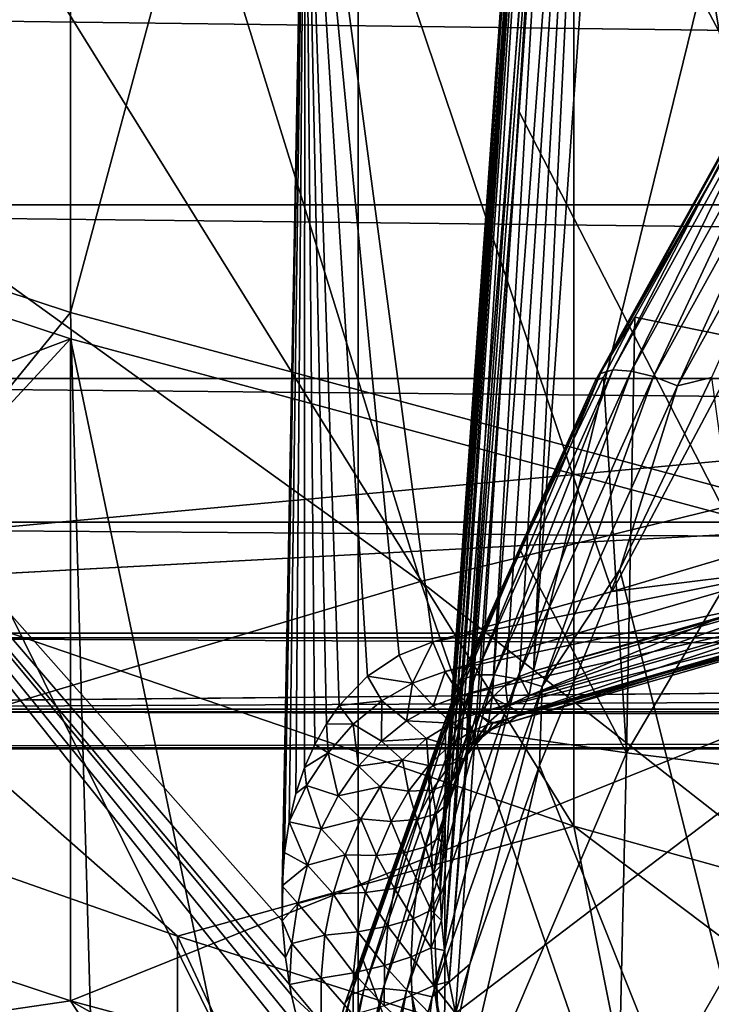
# Model space of a CAD drawing. Header units: metres. Extents: x -109 to 109, y -78 to 121.
# Tile 429 of 656: x -11.37 to -10.15, y -52.23 to -50.5. Entities that reach past the tile are written whole.
import ezdxf

# ---------------------------------------------------------------- set-up
doc = ezdxf.new("R2010")
doc.units = ezdxf.units.M
doc.layers.add('solid_508554_SW0001', color=7, linetype='CONTINUOUS')

msp = doc.modelspace()

# ---------------------------------------------------------------- linework, layer by layer
at = {"layer": 'solid_508554_SW0001'}
for points in [[(-11.283771, -44.083958, 3.644346), (-11.283785, -51.012154, 7.644356), (-12.931286, -50.468403, 8.586164)], [(-11.283771, -44.083958, 3.644346), (-9.545437, -44.551674, 2.834236), (-11.283785, -51.012154, 7.644356)], [(-11.651801, -44.331177, -0.250956), (-10.664383, -44.574646, -0.672659), (-12.247202, -52.38657, 2.19669)], [(-9.545437, -44.551674, 2.834236), (-9.545432, -51.479877, 6.834235), (-11.283785, -51.012154, 7.644356)], [(-10.664383, -44.574646, -0.672659), (-9.656664, -44.796349, -1.05666), (-12.247202, -52.38657, 2.19669)], [(-9.656664, -44.796349, -1.05666), (-10.143072, -52.862133, 1.372991), (-12.247202, -52.38657, 2.19669)], [(-10.468128, -51.643803, 49.916626), (-9.745063, -48.702621, 48.309727), (-10.270909, -48.85442, 48.046803)], [(-10.468128, -51.643803, 49.916626), (-9.840983, -51.462761, 50.230198), (-9.745063, -48.702621, 48.309727)], [(-12.749997, -48.800533, 2.674999), (-12.749996, -52.264633, 4.674998), (-10.776759, -52.778236, 3.785415)], [(-10.77676, -49.314133, 1.785416), (-12.749997, -48.800533, 2.674999), (-10.776759, -52.778236, 3.785415)], [(-9.003019, -51.079414, 53.190731), (-9.583935, -48.830902, 53.421783), (-11.355492, -49.263935, 52.671753)], [(-10.332936, -48.877987, 48.005375), (-10.468128, -51.643803, 49.916626), (-10.270909, -48.85442, 48.046803)], [(-10.540831, -51.690159, 49.87862), (-10.332936, -48.877987, 48.005375), (-10.380552, -48.909801, 47.952076)], [(-10.540831, -51.690159, 49.87862), (-10.51713, -51.668392, 49.891193), (-10.332936, -48.877987, 48.005375)], [(-10.51713, -51.668392, 49.891193), (-10.492867, -51.653233, 49.90387), (-10.332936, -48.877987, 48.005375)], [(-10.492867, -51.653233, 49.90387), (-10.468128, -51.643803, 49.916626), (-10.332936, -48.877987, 48.005375)], [(-10.585676, -51.759583, 49.854034), (-10.380552, -48.909801, 47.952076), (-10.41052, -48.947697, 47.890537)], [(-10.585676, -51.759583, 49.854034), (-10.563925, -51.720062, 49.866127), (-10.380552, -48.909801, 47.952076)], [(-10.563925, -51.720062, 49.866127), (-10.540831, -51.690159, 49.87862), (-10.380552, -48.909801, 47.952076)], [(-10.620139, -51.871387, 49.833359), (-10.41052, -48.947697, 47.890537), (-10.420795, -48.989098, 47.824928)], [(-10.620139, -51.871387, 49.833359), (-10.613075, -51.839046, 49.837891), (-10.41052, -48.947697, 47.890537)], [(-10.613075, -51.839046, 49.837891), (-10.604863, -51.809734, 49.842907), (-10.41052, -48.947697, 47.890537)], [(-10.604863, -51.809734, 49.842907), (-10.585676, -51.759583, 49.854034), (-10.41052, -48.947697, 47.890537)], [(-10.632301, -51.987621, 49.823555), (-10.420795, -48.989098, 47.824928), (-10.410675, -49.031197, 47.759716)], [(-10.632301, -51.987621, 49.823555), (-10.629986, -51.945503, 49.826084), (-10.420795, -48.989098, 47.824928)], [(-10.629986, -51.945503, 49.826084), (-10.625846, -51.906803, 49.829384), (-10.420795, -48.989098, 47.824928)], [(-10.625846, -51.906803, 49.829384), (-10.620139, -51.871387, 49.833359), (-10.420795, -48.989098, 47.824928)], [(-10.632489, -52.033382, 49.821953), (-10.632301, -51.987621, 49.823555), (-10.410675, -49.031197, 47.759716)], [(-10.630182, -52.082855, 49.821415), (-10.632489, -52.033382, 49.821953), (-10.410675, -49.031197, 47.759716)], [(-10.624987, -52.135929, 49.822189), (-10.630182, -52.082855, 49.821415), (-10.410675, -49.031197, 47.759716)], [(-10.624987, -52.135929, 49.822189), (-10.410675, -49.031197, 47.759716), (-10.380838, -49.071125, 47.699341)], [(13.732098, -49.072243, -65.114044), (-13.732092, -49.0723, -65.114182), (-13.515706, -51.585316, -71.415703)], [(13.636007, -50.126842, -67.715462), (13.732098, -49.072243, -65.114044), (-13.515706, -51.585316, -71.415703)], [(-10.616752, -52.190529, 49.824253), (-10.624987, -52.135929, 49.822189), (-10.380838, -49.071125, 47.699341)], [(-10.616752, -52.190529, 49.824253), (-10.380838, -49.071125, 47.699341), (-10.493095, -50.658848, 48.763649)], [(-9.937366, -51.739288, 48.248642), (-10.493095, -50.658848, 48.763649), (-10.380838, -49.071125, 47.699341)], [(-9.937366, -51.739288, 48.248642), (-10.380838, -49.071125, 47.699341), (-9.920848, -49.469486, 47.009354)], [(-10.667195, -51.486198, 52.486164), (-11.355492, -49.263935, 52.671753), (-13.049479, -49.768631, 51.797592)], [(-10.667195, -51.486198, 52.486164), (-9.003019, -51.079414, 53.190731), (-11.355492, -49.263935, 52.671753)], [(-10.77676, -49.314133, 1.785416), (-10.776759, -52.778236, 3.785415), (-8.721508, -53.203892, 3.048157)], [(-8.721509, -49.739788, 1.048158), (-10.77676, -49.314133, 1.785416), (-8.721508, -53.203892, 3.048157)], [(-10.870768, -49.898949, 50.550705), (-9.250982, -49.475708, 51.283783), (-10.329443, -51.503918, 50.394688)], [(-9.250982, -49.475708, 51.283783), (-10.013428, -51.409973, 50.550735), (-10.329443, -51.503918, 50.394688)], [(-11.902046, -49.496014, 10.377499), (-11.90202, -51.40131, 11.477498), (-10.397017, -51.916786, 10.58467)], [(-10.397038, -50.01149, 9.484665), (-11.902046, -49.496014, 10.377499), (-10.397017, -51.916786, 10.58467)], [(-12.258504, -51.960304, 51.664986), (-10.667195, -51.486198, 52.486164), (-13.049479, -49.768631, 51.797592)], [(-12.413736, -50.388714, 49.702404), (-10.870768, -49.898949, 50.550705), (-10.91043, -52.083714, 49.973263)], [(-10.870768, -49.898949, 50.550705), (-10.910929, -52.021782, 49.99181), (-10.91043, -52.083714, 49.973263)], [(-10.870768, -49.898949, 50.550705), (-10.906798, -51.963432, 50.0112), (-10.910929, -52.021782, 49.99181)], [(-10.870768, -49.898949, 50.550705), (-10.898536, -51.909435, 50.031006), (-10.906798, -51.963432, 50.0112)], [(-10.870768, -49.898949, 50.550705), (-10.886411, -51.859207, 50.051296), (-10.898536, -51.909435, 50.031006)], [(-10.870768, -49.898949, 50.550705), (-10.871071, -51.813831, 50.071487), (-10.886411, -51.859207, 50.051296)], [(-10.870768, -49.898949, 50.550705), (-10.852953, -51.773037, 50.09148), (-10.871071, -51.813831, 50.071487)], [(-10.870768, -49.898949, 50.550705), (-10.832491, -51.736702, 50.111134), (-10.852953, -51.773037, 50.09148)], [(-10.870768, -49.898949, 50.550705), (-10.810015, -51.704674, 50.13036), (-10.832491, -51.736702, 50.111134)], [(-10.870768, -49.898949, 50.550705), (-10.760101, -51.652767, 50.167316), (-10.810015, -51.704674, 50.13036)], [(-10.870768, -49.898949, 50.550705), (-10.70481, -51.615677, 50.20219), (-10.760101, -51.652767, 50.167316)], [(-10.870768, -49.898949, 50.550705), (-10.645167, -51.592342, 50.234867), (-10.70481, -51.615677, 50.20219)], [(-10.870768, -49.898949, 50.550705), (-10.329443, -51.503918, 50.394688), (-10.645167, -51.592342, 50.234867)], [(-10.397038, -50.01149, 9.484665), (-10.397017, -51.916786, 10.58467), (-8.80333, -52.360622, 9.81592)], [(-8.803325, -50.455338, 8.7159), (-10.397038, -50.01149, 9.484665), (-8.80333, -52.360622, 9.81592)], [(13.636007, -50.126842, -67.715462), (-13.515706, -51.585316, -71.415703), (0, -51.585346, -71.415787)], [(-12.413736, -50.388714, 49.702404), (-10.862473, -52.334396, 49.917179), (-12.19121, -52.796009, 49.118076)], [(-12.413736, -50.388714, 49.702404), (-10.880384, -52.274681, 49.927868), (-10.862473, -52.334396, 49.917179)], [(-12.413736, -50.388714, 49.702404), (-10.894252, -52.214821, 49.940262), (-10.880384, -52.274681, 49.927868)], [(-12.413736, -50.388714, 49.702404), (-10.897788, -52.19595, 49.944515), (-10.894252, -52.214821, 49.940262)], [(-12.413736, -50.388714, 49.702404), (-10.904921, -52.148396, 49.955959), (-10.897788, -52.19595, 49.944515)], [(-12.413736, -50.388714, 49.702404), (-10.91043, -52.083714, 49.973263), (-10.904921, -52.148396, 49.955959)], [(-13.515705, -50.471798, -74.982986), (13.515705, -50.471798, -74.982986), (13.515705, -50.822693, -74.704659)], [(-13.515705, -50.822697, -74.704659), (-13.515705, -50.471798, -74.982986), (13.515705, -50.822693, -74.704659)], [(-13.261164, -53.44186, 3.435983), (-12.931286, -50.468403, 8.586164), (-11.283785, -51.012154, 7.644356)], [(-11.283785, -51.058533, 7.671133), (-12.931273, -51.680843, 9.286155), (-12.931286, -50.514782, 8.612942)], [(-11.283785, -51.058533, 7.671133), (-12.931286, -50.514782, 8.612942), (-12.813181, -52.712116, 4.807044)], [(-10.042291, -50.597366, 53.807915), (-10.328063, -51.113552, 53.590065), (-10.063488, -50.602283, 53.849529)], [(-10.295951, -51.115406, 53.555855), (-10.328063, -51.113552, 53.590065), (-10.042291, -50.597366, 53.807915)], [(-10.011287, -50.601223, 53.772861), (-10.295951, -51.115406, 53.555855), (-10.042291, -50.597366, 53.807915)], [(-10.072801, -50.615486, 53.89362), (-10.359438, -51.133232, 53.675106), (-10.124704, -50.72831, 53.896351)], [(-10.34994, -51.119694, 53.631157), (-10.359438, -51.133232, 53.675106), (-10.072801, -50.615486, 53.89362)], [(-10.063488, -50.602283, 53.849529), (-10.34994, -51.119694, 53.631157), (-10.072801, -50.615486, 53.89362)], [(-10.328063, -51.113552, 53.590065), (-10.34994, -51.119694, 53.631157), (-10.063488, -50.602283, 53.849529)], [(-10.256749, -51.125072, 53.531879), (-10.295951, -51.115406, 53.555855), (-10.011287, -50.601223, 53.772861)], [(-9.973515, -50.613472, 53.747795), (-10.256749, -51.125072, 53.531879), (-10.011287, -50.601223, 53.772861)], [(-10.214302, -51.141613, 53.520489), (-10.256749, -51.125072, 53.531879), (-9.973515, -50.613472, 53.747795)], [(-9.932675, -50.632915, 53.73518), (-10.214302, -51.141613, 53.520489), (-9.973515, -50.613472, 53.747795)], [(-9.932675, -50.632915, 53.73518), (-10.154566, -51.126514, 53.538017), (-10.214302, -51.141613, 53.520489)], [(-10.493095, -50.658848, 48.763649), (-10.605354, -52.246571, 49.827961), (-10.616752, -52.190529, 49.824253)], [(-9.937366, -51.739288, 48.248642), (-10.605354, -52.246571, 49.827961), (-10.493095, -50.658848, 48.763649)], [(-10.359438, -51.133232, 53.675106), (-10.131876, -50.740395, 53.891037), (-10.124704, -50.72831, 53.896351)], [(-10.359438, -51.133232, 53.675106), (-10.289392, -51.020733, 53.768845), (-10.131876, -50.740395, 53.891037)], [(-10.131876, -50.740395, 53.891037), (-10.289392, -51.020733, 53.768845), (-9.899035, -51.099804, 54.678596)], [(-13.515705, -50.822697, -74.704659), (13.515705, -50.822693, -74.704659), (13.515705, -51.128242, -74.377182)], [(-13.515705, -51.128246, -74.377182), (-13.515705, -50.822697, -74.704659), (13.515705, -51.128242, -74.377182)], [(-11.199413, -53.961456, 2.536018), (-13.261164, -53.44186, 3.435983), (-11.283785, -51.012154, 7.644356)], [(-11.199413, -53.961456, 2.536018), (-11.283785, -51.012154, 7.644356), (-9.545432, -51.479877, 6.834235)], [(-10.359438, -51.133232, 53.675106), (-10.344332, -51.126007, 53.723457), (-10.289392, -51.020733, 53.768845)], [(-10.344332, -51.126007, 53.723457), (-10.304211, -51.787502, 54.428631), (-10.289392, -51.020733, 53.768845)], [(-10.289392, -51.020733, 53.768845), (-10.304211, -51.787502, 54.428631), (-9.899035, -51.099804, 54.678596)], [(-11.283785, -51.058533, 7.671133), (-11.2838, -52.224586, 8.344362), (-12.931273, -51.680843, 9.286155)], [(-11.283785, -51.058533, 7.671133), (-12.813181, -52.712116, 4.807044), (-10.83016, -53.228264, 3.913049)], [(-9.545432, -51.526257, 6.861012), (-11.2838, -52.224586, 8.344362), (-11.283785, -51.058533, 7.671133)], [(-9.545432, -51.526257, 6.861012), (-11.283785, -51.058533, 7.671133), (-10.83016, -53.228264, 3.913049)], [(-8.365757, -53.288189, 52.788403), (-9.003019, -51.079414, 53.190731), (-10.667195, -51.486198, 52.486164)], [(-10.304211, -51.787502, 54.428631), (-9.932015, -51.833706, 55.343559), (-9.899035, -51.099804, 54.678596)], [(-10.34994, -51.119694, 53.631157), (-10.592629, -51.657906, 53.410004), (-10.359438, -51.133232, 53.675106)], [(-10.570175, -51.650482, 53.369438), (-10.592629, -51.657906, 53.410004), (-10.34994, -51.119694, 53.631157)], [(-10.328063, -51.113552, 53.590065), (-10.570175, -51.650482, 53.369438), (-10.34994, -51.119694, 53.631157)], [(-10.537121, -51.650246, 53.336082), (-10.570175, -51.650482, 53.369438), (-10.328063, -51.113552, 53.590065)], [(-10.295951, -51.115406, 53.555855), (-10.537121, -51.650246, 53.336082), (-10.328063, -51.113552, 53.590065)], [(-10.496707, -51.657223, 53.313213), (-10.537121, -51.650246, 53.336082), (-10.295951, -51.115406, 53.555855)], [(-10.256749, -51.125072, 53.531879), (-10.496707, -51.657223, 53.313213), (-10.295951, -51.115406, 53.555855)], [(-13.515705, -51.128246, -74.377182), (13.515705, -51.128242, -74.377182), (13.515706, -51.381634, -74.007874)], [(-13.515705, -51.381638, -74.007874), (-13.515705, -51.128246, -74.377182), (13.515706, -51.381634, -74.007874)], [(-10.359438, -51.133232, 53.675106), (-10.602283, -51.671787, 53.453812), (-10.491165, -51.430885, 53.59341)], [(-10.592629, -51.657906, 53.410004), (-10.602283, -51.671787, 53.453812), (-10.359438, -51.133232, 53.675106)], [(-10.452892, -51.670731, 53.30307), (-10.496707, -51.657223, 53.313213), (-10.256749, -51.125072, 53.531879)], [(-10.491165, -51.430885, 53.59341), (-10.304211, -51.787502, 54.428631), (-10.344332, -51.126007, 53.723457)], [(-10.359438, -51.133232, 53.675106), (-10.491165, -51.430885, 53.59341), (-10.344332, -51.126007, 53.723457)], [(-10.214302, -51.141613, 53.520489), (-10.452892, -51.670731, 53.30307), (-10.256749, -51.125072, 53.531879)], [(-10.315581, -51.465096, 53.39798), (-10.154566, -51.126514, 53.538017), (-9.851859, -53.321686, 53.049374)], [(-10.214302, -51.141613, 53.520489), (-10.154566, -51.126514, 53.538017), (-10.315581, -51.465096, 53.39798)], [(-10.214302, -51.141613, 53.520489), (-10.315581, -51.465096, 53.39798), (-10.452892, -51.670731, 53.30307)], [(-13.515706, -51.577221, -73.60495), (-13.515705, -51.381638, -74.007874), (13.515706, -51.577221, -73.60495)], [(-13.515705, -51.381638, -74.007874), (13.515706, -51.381634, -74.007874), (13.515706, -51.577221, -73.60495)], [(-11.095277, -52.110901, 10.941275), (-10.397017, -51.916786, 10.58467), (-11.90202, -51.40131, 11.477498)], [(-11.095277, -52.110901, 10.941275), (-11.90202, -51.40131, 11.477498), (-11.857427, -51.842793, 11.40565)], [(-9.99074, -51.46159, 50.536587), (-10.329443, -51.503918, 50.394688), (-10.013428, -51.409973, 50.550735)], [(-10.491165, -51.430885, 53.59341), (-10.622742, -51.741177, 53.463139), (-10.304211, -51.787502, 54.428631)], [(-10.602283, -51.671787, 53.453812), (-10.622742, -51.741177, 53.463139), (-10.491165, -51.430885, 53.59341)], [(-9.99074, -51.46159, 50.536587), (-10.645167, -51.592342, 50.234867), (-10.329443, -51.503918, 50.394688)], [(-10.623548, -51.644264, 50.220181), (-10.645167, -51.592342, 50.234867), (-9.99074, -51.46159, 50.536587)], [(-10.623548, -51.644264, 50.220181), (-9.99074, -51.46159, 50.536587), (-9.963788, -51.504776, 50.508404)], [(-10.475685, -51.686996, 49.954258), (-9.840983, -51.462761, 50.230198), (-10.1547, -51.556023, 50.075283)], [(-10.475685, -51.686996, 49.954258), (-9.846724, -51.505432, 50.268738), (-9.840983, -51.462761, 50.230198)], [(-10.468128, -51.643803, 49.916626), (-10.1547, -51.556023, 50.075283), (-9.840983, -51.462761, 50.230198)], [(-10.457582, -51.810074, 53.257713), (-10.315581, -51.465096, 53.39798), (-9.851859, -53.321686, 53.049374)], [(-10.452892, -51.670731, 53.30307), (-10.315581, -51.465096, 53.39798), (-10.457582, -51.810074, 53.257713)], [(-9.056977, -54.391739, 1.790744), (-11.199413, -53.961456, 2.536018), (-9.545432, -51.479877, 6.834235)], [(-9.912137, -53.66618, 52.133705), (-10.667195, -51.486198, 52.486164), (-12.258504, -51.960304, 51.664986)], [(-9.912137, -53.66618, 52.133705), (-8.365757, -53.288189, 52.788403), (-10.667195, -51.486198, 52.486164)], [(-10.597186, -51.687622, 50.191704), (-10.623548, -51.644264, 50.220181), (-9.963788, -51.504776, 50.508404)], [(-10.597186, -51.687622, 50.191704), (-9.963788, -51.504776, 50.508404), (-9.934874, -51.535828, 50.468586)], [(-10.491059, -51.718296, 50.000839), (-9.860422, -51.536243, 50.316158), (-9.846724, -51.505432, 50.268738)], [(-10.475685, -51.686996, 49.954258), (-10.491059, -51.718296, 50.000839), (-9.846724, -51.505432, 50.268738)], [(-9.545432, -51.526257, 6.861012), (-9.545481, -52.692303, 7.534254), (-11.2838, -52.224586, 8.344362)], [(-9.545432, -51.526257, 6.861012), (-10.83016, -53.228264, 3.913049), (-8.764711, -53.656033, 3.172132)], [(-10.568333, -51.718693, 50.151855), (-10.597186, -51.687622, 50.191704), (-9.934874, -51.535828, 50.468586)], [(-10.568333, -51.718693, 50.151855), (-9.934874, -51.535828, 50.468586), (-9.906445, -51.552116, 50.420498)], [(-10.539431, -51.73484, 50.104004), (-10.568333, -51.718693, 50.151855), (-9.906445, -51.552116, 50.420498)], [(-10.539431, -51.73484, 50.104004), (-9.906445, -51.552116, 50.420498), (-9.880907, -51.552258, 50.368214)], [(-10.512924, -51.734707, 50.052204), (-10.539431, -51.73484, 50.104004), (-9.880907, -51.552258, 50.368214)], [(-10.512924, -51.734707, 50.052204), (-9.880907, -51.552258, 50.368214), (-9.860422, -51.536243, 50.316158)], [(-10.491059, -51.718296, 50.000839), (-10.512924, -51.734707, 50.052204), (-9.860422, -51.536243, 50.316158)], [(-12.59376, -51.557159, 11.900382), (-12.593779, -54.501637, 13.600395), (-11.095287, -55.055382, 12.641281)], [(-11.857427, -51.842793, 11.40565), (-12.59376, -51.557159, 11.900382), (-11.095287, -55.055382, 12.641281)], [(-10.475685, -51.686996, 49.954258), (-10.1547, -51.556023, 50.075283), (-10.468128, -51.643803, 49.916626)], [(-13.515706, -51.577221, -73.60495), (13.515706, -51.577221, -73.60495), (13.515706, -51.71064, -73.177399)], [(-13.515706, -51.71064, -73.177399), (-13.515706, -51.577221, -73.60495), (13.515706, -51.71064, -73.177399)], [(-13.515706, -51.715462, -71.843742), (0, -51.585346, -71.415787), (-13.515706, -51.585316, -71.415703)], [(-13.515706, -51.715462, -71.843742), (13.515706, -51.585316, -71.415703), (0, -51.585346, -71.415787)], [(-13.515706, -51.715462, -71.843742), (13.515707, -51.715462, -71.843742), (13.515706, -51.585316, -71.415703)], [(-10.680993, -51.665287, 50.189842), (-10.70481, -51.615677, 50.20219), (-10.645167, -51.592342, 50.234867)], [(-10.680993, -51.665287, 50.189842), (-10.645167, -51.592342, 50.234867), (-10.623548, -51.644264, 50.220181)], [(-10.680993, -51.665287, 50.189842), (-10.760101, -51.652767, 50.167316), (-10.70481, -51.615677, 50.20219)], [(-10.735293, -51.696426, 50.158997), (-10.810015, -51.704674, 50.13036), (-10.760101, -51.652767, 50.167316)], [(-10.570175, -51.650482, 53.369438), (-10.766855, -52.205223, 53.147404), (-10.592629, -51.657906, 53.410004)], [(-10.73303, -52.202812, 53.114922), (-10.766855, -52.205223, 53.147404), (-10.570175, -51.650482, 53.369438)], [(-10.735293, -51.696426, 50.158997), (-10.760101, -51.652767, 50.167316), (-10.680993, -51.665287, 50.189842)], [(-10.537121, -51.650246, 53.336082), (-10.73303, -52.202812, 53.114922), (-10.570175, -51.650482, 53.369438)], [(-10.69162, -52.206982, 53.093174), (-10.73303, -52.202812, 53.114922), (-10.537121, -51.650246, 53.336082)], [(-10.496707, -51.657223, 53.313213), (-10.69162, -52.206982, 53.093174), (-10.537121, -51.650246, 53.336082)], [(-10.646683, -52.217323, 53.084297), (-10.69162, -52.206982, 53.093174), (-10.496707, -51.657223, 53.313213)], [(-10.680993, -51.665287, 50.189842), (-10.623548, -51.644264, 50.220181), (-10.644961, -51.705063, 50.167278)], [(-10.452892, -51.670731, 53.30307), (-10.646683, -52.217323, 53.084297), (-10.496707, -51.657223, 53.313213)], [(-10.644961, -51.705063, 50.167278), (-10.623548, -51.644264, 50.220181), (-10.597186, -51.687622, 50.191704)], [(-10.513037, -51.70425, 49.935825), (-10.492867, -51.653233, 49.90387), (-10.51713, -51.668392, 49.891193)], [(-10.513037, -51.70425, 49.935825), (-10.475685, -51.686996, 49.954258), (-10.492867, -51.653233, 49.90387)], [(-10.475685, -51.686996, 49.954258), (-10.468128, -51.643803, 49.916626), (-10.492867, -51.653233, 49.90387)], [(-10.602283, -51.671787, 53.453812), (-10.799558, -52.22821, 53.231106), (-10.622742, -51.741177, 53.463139)], [(-10.78978, -52.213974, 53.187439), (-10.799558, -52.22821, 53.231106), (-10.602283, -51.671787, 53.453812)], [(-10.592629, -51.657906, 53.410004), (-10.78978, -52.213974, 53.187439), (-10.602283, -51.671787, 53.453812)], [(-10.766855, -52.205223, 53.147404), (-10.78978, -52.213974, 53.187439), (-10.592629, -51.657906, 53.410004)], [(-10.735293, -51.696426, 50.158997), (-10.680993, -51.665287, 50.189842), (-10.691393, -51.731403, 50.143204)], [(-10.680993, -51.665287, 50.189842), (-10.644961, -51.705063, 50.167278), (-10.691393, -51.731403, 50.143204)], [(-10.452892, -51.670731, 53.30307), (-10.580079, -52.159828, 53.117889), (-10.646683, -52.217323, 53.084297)], [(-10.452892, -51.670731, 53.30307), (-10.457582, -51.810074, 53.257713), (-10.580079, -52.159828, 53.117889)], [(-10.513037, -51.70425, 49.935825), (-10.51713, -51.668392, 49.891193), (-10.540831, -51.690159, 49.87862)], [(-12.931273, -51.680843, 9.286155), (-11.2838, -52.224586, 8.344362), (-11.867933, -52.310131, 10.196197)], [(-10.644961, -51.705063, 50.167278), (-10.597186, -51.687622, 50.191704), (-10.612409, -51.735474, 50.130207)], [(-10.612409, -51.735474, 50.130207), (-10.597186, -51.687622, 50.191704), (-10.568333, -51.718693, 50.151855)], [(-10.546959, -51.734169, 49.920307), (-10.540831, -51.690159, 49.87862), (-10.563925, -51.720062, 49.866127)], [(-10.513037, -51.70425, 49.935825), (-10.540831, -51.690159, 49.87862), (-10.546959, -51.734169, 49.920307)], [(-10.513037, -51.70425, 49.935825), (-10.491059, -51.718296, 50.000839), (-10.475685, -51.686996, 49.954258)], [(-10.785394, -51.737503, 50.127468), (-10.832491, -51.736702, 50.111134), (-10.810015, -51.704674, 50.13036)], [(-10.785394, -51.737503, 50.127468), (-10.810015, -51.704674, 50.13036), (-10.735293, -51.696426, 50.158997)], [(-10.785394, -51.737503, 50.127468), (-10.735293, -51.696426, 50.158997), (-10.735689, -51.766975, 50.118793)], [(-10.735293, -51.696426, 50.158997), (-10.691393, -51.731403, 50.143204), (-10.735689, -51.766975, 50.118793)], [(-10.691393, -51.731403, 50.143204), (-10.644961, -51.705063, 50.167278), (-10.612409, -51.735474, 50.130207)], [(-10.513037, -51.70425, 49.935825), (-10.546959, -51.734169, 49.920307), (-10.525434, -51.733505, 49.984573)], [(-10.513037, -51.70425, 49.935825), (-10.525434, -51.733505, 49.984573), (-10.491059, -51.718296, 50.000839)], [(-13.515706, -51.71064, -73.177399), (13.515706, -51.71064, -73.177399), (13.515707, -51.778923, -72.734756)], [(-13.515706, -51.778923, -72.734749), (-13.515706, -51.71064, -73.177399), (13.515707, -51.778923, -72.734756)], [(-13.515706, -51.78054, -72.286873), (13.515707, -51.78054, -72.286873), (13.515707, -51.715462, -71.843742)], [(-13.515706, -51.715462, -71.843742), (-13.515706, -51.78054, -72.286873), (13.515707, -51.715462, -71.843742)], [(-10.577316, -51.749805, 50.08606), (-10.612409, -51.735474, 50.130207), (-10.568333, -51.718693, 50.151855)], [(-10.576504, -51.774742, 49.907505), (-10.563925, -51.720062, 49.866127), (-10.585676, -51.759583, 49.854034)], [(-10.577316, -51.749805, 50.08606), (-10.568333, -51.718693, 50.151855), (-10.539431, -51.73484, 50.104004)], [(-10.546959, -51.734169, 49.920307), (-10.563925, -51.720062, 49.866127), (-10.576504, -51.774742, 49.907505)], [(-10.525434, -51.733505, 49.984573), (-10.512924, -51.734707, 50.052204), (-10.491059, -51.718296, 50.000839)], [(-10.829939, -51.78764, 50.095387), (-10.852953, -51.773037, 50.09148), (-10.832491, -51.736702, 50.111134)], [(-10.829939, -51.78764, 50.095387), (-10.832491, -51.736702, 50.111134), (-10.785394, -51.737503, 50.127468)], [(-10.829939, -51.78764, 50.095387), (-10.785394, -51.737503, 50.127468), (-10.776405, -51.811352, 50.093819)], [(-10.799558, -52.22821, 53.231106), (-10.652745, -51.818268, 53.431103), (-10.622742, -51.741177, 53.463139)], [(-10.785394, -51.737503, 50.127468), (-10.735689, -51.766975, 50.118793), (-10.776405, -51.811352, 50.093819)], [(-10.735689, -51.766975, 50.118793), (-10.691393, -51.731403, 50.143204), (-10.65621, -51.762383, 50.109783)], [(-10.691393, -51.731403, 50.143204), (-10.612409, -51.735474, 50.130207), (-10.65621, -51.762383, 50.109783)], [(-10.615472, -51.774704, 50.070107), (-10.65621, -51.762383, 50.109783), (-10.612409, -51.735474, 50.130207)], [(-10.652745, -51.818268, 53.431103), (-10.625335, -52.540672, 54.218578), (-10.622742, -51.741177, 53.463139)], [(-10.622742, -51.741177, 53.463139), (-10.625335, -52.540672, 54.218578), (-10.304211, -51.787502, 54.428631)], [(-10.577316, -51.749805, 50.08606), (-10.615472, -51.774704, 50.070107), (-10.612409, -51.735474, 50.130207)], [(-9.937366, -51.739288, 48.248642), (-9.953881, -54.009087, 49.487926), (-10.605354, -52.246571, 49.827961)], [(-10.547483, -51.74913, 50.036106), (-10.577316, -51.749805, 50.08606), (-10.539431, -51.73484, 50.104004)], [(-10.546959, -51.734169, 49.920307), (-10.576504, -51.774742, 49.907505), (-10.558433, -51.759975, 49.971184)], [(-10.525434, -51.733505, 49.984573), (-10.558433, -51.759975, 49.971184), (-10.547483, -51.74913, 50.036106)], [(-10.546959, -51.734169, 49.920307), (-10.558433, -51.759975, 49.971184), (-10.525434, -51.733505, 49.984573)], [(-10.525434, -51.733505, 49.984573), (-10.547483, -51.74913, 50.036106), (-10.512924, -51.734707, 50.052204)], [(-10.547483, -51.74913, 50.036106), (-10.539431, -51.73484, 50.104004), (-10.512924, -51.734707, 50.052204)], [(-10.581933, -51.77388, 50.022564), (-10.615472, -51.774704, 50.070107), (-10.577316, -51.749805, 50.08606)], [(-10.601073, -51.823612, 49.897106), (-10.585676, -51.759583, 49.854034), (-10.604863, -51.809734, 49.842907)], [(-10.576504, -51.774742, 49.907505), (-10.585676, -51.759583, 49.854034), (-10.601073, -51.823612, 49.897106)], [(-10.558433, -51.759975, 49.971184), (-10.589188, -51.796833, 49.95982), (-10.581933, -51.77388, 50.022564)], [(-10.576504, -51.774742, 49.907505), (-10.589188, -51.796833, 49.95982), (-10.558433, -51.759975, 49.971184)], [(-10.547483, -51.74913, 50.036106), (-10.581933, -51.77388, 50.022564), (-10.577316, -51.749805, 50.08606)], [(-10.558433, -51.759975, 49.971184), (-10.581933, -51.77388, 50.022564), (-10.547483, -51.74913, 50.036106)], [(-13.515706, -51.778923, -72.734749), (13.515707, -51.778923, -72.734756), (13.515707, -51.78054, -72.286873)], [(-13.515706, -51.78054, -72.286873), (-13.515706, -51.778923, -72.734749), (13.515707, -51.78054, -72.286873)], [(-10.829939, -51.78764, 50.095387), (-10.871071, -51.813831, 50.071487), (-10.852953, -51.773037, 50.09148)], [(-10.776405, -51.811352, 50.093819), (-10.735689, -51.766975, 50.118793), (-10.698684, -51.800011, 50.089348)], [(-10.735689, -51.766975, 50.118793), (-10.65621, -51.762383, 50.109783), (-10.698684, -51.800011, 50.089348)], [(-10.652977, -51.810028, 50.05476), (-10.698684, -51.800011, 50.089348), (-10.65621, -51.762383, 50.109783)], [(-10.615472, -51.774704, 50.070107), (-10.652977, -51.810028, 50.05476), (-10.65621, -51.762383, 50.109783)], [(-10.615418, -51.808937, 50.01033), (-10.652977, -51.810028, 50.05476), (-10.615472, -51.774704, 50.070107)], [(-10.581933, -51.77388, 50.022564), (-10.615418, -51.808937, 50.01033), (-10.615472, -51.774704, 50.070107)], [(-10.589188, -51.796833, 49.95982), (-10.615418, -51.808937, 50.01033), (-10.581933, -51.77388, 50.022564)], [(-10.576504, -51.774742, 49.907505), (-10.601073, -51.823612, 49.897106), (-10.589188, -51.796833, 49.95982)], [(-10.867857, -51.845455, 50.063103), (-10.871071, -51.813831, 50.071487), (-10.829939, -51.78764, 50.095387)], [(-10.867857, -51.845455, 50.063103), (-10.829939, -51.78764, 50.095387), (-10.812217, -51.863434, 50.068409)], [(-10.829939, -51.78764, 50.095387), (-10.776405, -51.811352, 50.093819), (-10.812217, -51.863434, 50.068409)], [(-10.625335, -52.540672, 54.218578), (-10.32036, -52.512775, 55.148781), (-10.304211, -51.787502, 54.428631)], [(-10.304211, -51.787502, 54.428631), (-10.32036, -52.512775, 55.148781), (-9.932015, -51.833706, 55.343559)], [(-10.457582, -51.810074, 53.257713), (-9.851859, -53.321686, 53.049374), (-10.873706, -53.597572, 52.567692)], [(-10.580079, -52.159828, 53.117889), (-10.457582, -51.810074, 53.257713), (-10.873706, -53.597572, 52.567692)], [(-10.812217, -51.863434, 50.068409), (-10.776405, -51.811352, 50.093819), (-10.737831, -51.847759, 50.068417)], [(-10.776405, -51.811352, 50.093819), (-10.698684, -51.800011, 50.089348), (-10.737831, -51.847759, 50.068417)], [(-10.68796, -51.855118, 50.039356), (-10.737831, -51.847759, 50.068417), (-10.698684, -51.800011, 50.089348)], [(-10.652977, -51.810028, 50.05476), (-10.68796, -51.855118, 50.039356), (-10.698684, -51.800011, 50.089348)], [(-10.646361, -51.853317, 49.998707), (-10.68796, -51.855118, 50.039356), (-10.652977, -51.810028, 50.05476)], [(-10.615418, -51.808937, 50.01033), (-10.646361, -51.853317, 49.998707), (-10.652977, -51.810028, 50.05476)], [(-10.616559, -51.84251, 49.949913), (-10.646361, -51.853317, 49.998707), (-10.615418, -51.808937, 50.01033)], [(-10.589188, -51.796833, 49.95982), (-10.616559, -51.84251, 49.949913), (-10.615418, -51.808937, 50.01033)], [(-10.601073, -51.823612, 49.897106), (-10.616559, -51.84251, 49.949913), (-10.589188, -51.796833, 49.95982)], [(-10.601073, -51.823612, 49.897106), (-10.604863, -51.809734, 49.842907), (-10.613075, -51.839046, 49.837891)], [(-10.867857, -51.845455, 50.063103), (-10.886411, -51.859207, 50.051296), (-10.871071, -51.813831, 50.071487)], [(-10.799558, -52.22821, 53.231106), (-10.769639, -52.148521, 53.295223), (-10.652745, -51.818268, 53.431103)], [(-10.769639, -52.148521, 53.295223), (-10.625335, -52.540672, 54.218578), (-10.652745, -51.818268, 53.431103)], [(-10.601073, -51.823612, 49.897106), (-10.613075, -51.839046, 49.837891), (-10.62045, -51.878624, 49.888828)], [(-10.601073, -51.823612, 49.897106), (-10.62045, -51.878624, 49.888828), (-10.616559, -51.84251, 49.949913)], [(-11.095277, -52.110901, 10.941275), (-11.857427, -51.842793, 11.40565), (-11.095287, -55.055382, 12.641281)], [(-10.867857, -51.845455, 50.063103), (-10.898536, -51.909435, 50.031006), (-10.886411, -51.859207, 50.051296)], [(-10.867857, -51.845455, 50.063103), (-10.842237, -51.921886, 50.042847), (-10.898536, -51.909435, 50.031006)], [(-10.867857, -51.845455, 50.063103), (-10.812217, -51.863434, 50.068409), (-10.842237, -51.921886, 50.042847)], [(-10.812217, -51.863434, 50.068409), (-10.737831, -51.847759, 50.068417), (-10.771925, -51.904152, 50.047058)], [(-10.718768, -51.908524, 50.023796), (-10.771925, -51.904152, 50.047058), (-10.737831, -51.847759, 50.068417)], [(-10.68796, -51.855118, 50.039356), (-10.718768, -51.908524, 50.023796), (-10.737831, -51.847759, 50.068417)], [(-10.616559, -51.84251, 49.949913), (-10.639684, -51.895195, 49.941185), (-10.646361, -51.853317, 49.998707)], [(-10.62045, -51.878624, 49.888828), (-10.639684, -51.895195, 49.941185), (-10.616559, -51.84251, 49.949913)], [(-10.62045, -51.878624, 49.888828), (-10.613075, -51.839046, 49.837891), (-10.620139, -51.871387, 49.833359)], [(-10.32036, -52.512775, 55.148781), (-9.968211, -52.528469, 56.065571), (-9.932015, -51.833706, 55.343559)], [(-10.842237, -51.921886, 50.042847), (-10.812217, -51.863434, 50.068409), (-10.771925, -51.904152, 50.047058)], [(-10.673409, -51.905453, 49.98748), (-10.718768, -51.908524, 50.023796), (-10.68796, -51.855118, 50.039356)], [(-10.646361, -51.853317, 49.998707), (-10.673409, -51.905453, 49.98748), (-10.68796, -51.855118, 50.039356)], [(-10.639684, -51.895195, 49.941185), (-10.673409, -51.905453, 49.98748), (-10.646361, -51.853317, 49.998707)], [(-10.62045, -51.878624, 49.888828), (-10.634675, -51.938042, 49.882454), (-10.639684, -51.895195, 49.941185)], [(-10.62045, -51.878624, 49.888828), (-10.625846, -51.906803, 49.829384), (-10.634675, -51.938042, 49.882454)], [(-10.62045, -51.878624, 49.888828), (-10.620139, -51.871387, 49.833359), (-10.625846, -51.906803, 49.829384)], [(-10.639684, -51.895195, 49.941185), (-10.658086, -51.953232, 49.933514), (-10.673409, -51.905453, 49.98748)], [(-10.634675, -51.938042, 49.882454), (-10.658086, -51.953232, 49.933514), (-10.639684, -51.895195, 49.941185)], [(-10.308875, -52.360931, 10.508205), (-10.397017, -51.916786, 10.58467), (-11.095277, -52.110901, 10.941275)], [(-10.865977, -51.985416, 50.017426), (-10.906798, -51.963432, 50.0112), (-10.898536, -51.909435, 50.031006)], [(-10.865977, -51.985416, 50.017426), (-10.898536, -51.909435, 50.031006), (-10.842237, -51.921886, 50.042847)], [(-10.842237, -51.921886, 50.042847), (-10.771925, -51.904152, 50.047058), (-10.799872, -51.967491, 50.025547)], [(-10.744335, -51.968605, 50.008224), (-10.799872, -51.967491, 50.025547), (-10.771925, -51.904152, 50.047058)], [(-10.718768, -51.908524, 50.023796), (-10.744335, -51.968605, 50.008224), (-10.771925, -51.904152, 50.047058)], [(-10.695701, -51.963715, 49.976654), (-10.744335, -51.968605, 50.008224), (-10.718768, -51.908524, 50.023796)], [(-10.673409, -51.905453, 49.98748), (-10.695701, -51.963715, 49.976654), (-10.718768, -51.908524, 50.023796)], [(-10.658086, -51.953232, 49.933514), (-10.695701, -51.963715, 49.976654), (-10.673409, -51.905453, 49.98748)], [(-10.634675, -51.938042, 49.882454), (-10.625846, -51.906803, 49.829384), (-10.629986, -51.945503, 49.826084)], [(-9.5, -52.592323, 10.107424), (-8.80333, -52.360622, 9.81592), (-10.397017, -51.916786, 10.58467)], [(-9.5, -52.592323, 10.107424), (-10.397017, -51.916786, 10.58467), (-10.308875, -52.360931, 10.508205)], [(-10.865977, -51.985416, 50.017426), (-10.842237, -51.921886, 50.042847), (-10.799872, -51.967491, 50.025547)], [(-10.634675, -51.938042, 49.882454), (-10.643909, -52.000542, 49.877823), (-10.658086, -51.953232, 49.933514)], [(-10.634675, -51.938042, 49.882454), (-10.629986, -51.945503, 49.826084), (-10.643909, -52.000542, 49.877823)], [(-10.643909, -52.000542, 49.877823), (-10.629986, -51.945503, 49.826084), (-10.632301, -51.987621, 49.823555)], [(-11.390807, -54.106728, 51.370655), (-9.912137, -53.66618, 52.133705), (-12.258504, -51.960304, 51.664986)], [(-10.865977, -51.985416, 50.017426), (-10.910929, -52.021782, 49.99181), (-10.906798, -51.963432, 50.0112)], [(-10.865977, -51.985416, 50.017426), (-10.799872, -51.967491, 50.025547), (-10.821086, -52.036228, 50.004189)], [(-10.764064, -52.033875, 49.99284), (-10.821086, -52.036228, 50.004189), (-10.799872, -51.967491, 50.025547)], [(-10.744335, -51.968605, 50.008224), (-10.764064, -52.033875, 49.99284), (-10.799872, -51.967491, 50.025547)], [(-10.712775, -52.026676, 49.966316), (-10.764064, -52.033875, 49.99284), (-10.744335, -51.968605, 50.008224)], [(-10.695701, -51.963715, 49.976654), (-10.712775, -52.026676, 49.966316), (-10.744335, -51.968605, 50.008224)], [(-10.67156, -52.015244, 49.926865), (-10.712775, -52.026676, 49.966316), (-10.695701, -51.963715, 49.976654)], [(-10.658086, -51.953232, 49.933514), (-10.67156, -52.015244, 49.926865), (-10.695701, -51.963715, 49.976654)], [(-10.643909, -52.000542, 49.877823), (-10.67156, -52.015244, 49.926865), (-10.658086, -51.953232, 49.933514)], [(-10.883204, -52.052902, 49.992405), (-10.910929, -52.021782, 49.99181), (-10.865977, -51.985416, 50.017426)], [(-10.883204, -52.052902, 49.992405), (-10.865977, -51.985416, 50.017426), (-10.821086, -52.036228, 50.004189)], [(-10.643909, -52.000542, 49.877823), (-10.648336, -52.065117, 49.874813), (-10.67156, -52.015244, 49.926865)], [(-10.643909, -52.000542, 49.877823), (-10.632489, -52.033382, 49.821953), (-10.648336, -52.065117, 49.874813)], [(-10.643909, -52.000542, 49.877823), (-10.632301, -51.987621, 49.823555), (-10.632489, -52.033382, 49.821953)], [(-10.67156, -52.015244, 49.926865), (-10.680044, -52.080147, 49.92123), (-10.712775, -52.026676, 49.966316)], [(-10.648336, -52.065117, 49.874813), (-10.680044, -52.080147, 49.92123), (-10.67156, -52.015244, 49.926865)], [(-10.883204, -52.052902, 49.992405), (-10.91043, -52.083714, 49.973263), (-10.910929, -52.021782, 49.99181)], [(-10.883204, -52.052902, 49.992405), (-10.821086, -52.036228, 50.004189), (-10.835267, -52.109058, 49.983253)], [(-10.777639, -52.103088, 49.977844), (-10.835267, -52.109058, 49.983253), (-10.821086, -52.036228, 50.004189)], [(-10.764064, -52.033875, 49.99284), (-10.777639, -52.103088, 49.977844), (-10.821086, -52.036228, 50.004189)], [(-10.724397, -52.09317, 49.95657), (-10.777639, -52.103088, 49.977844), (-10.764064, -52.033875, 49.99284)], [(-10.712775, -52.026676, 49.966316), (-10.724397, -52.09317, 49.95657), (-10.764064, -52.033875, 49.99284)], [(-10.680044, -52.080147, 49.92123), (-10.724397, -52.09317, 49.95657), (-10.712775, -52.026676, 49.966316)], [(-10.648336, -52.065117, 49.874813), (-10.632489, -52.033382, 49.821953), (-10.630182, -52.082855, 49.821415)], [(-10.893815, -52.123402, 49.968018), (-10.91043, -52.083714, 49.973263), (-10.883204, -52.052902, 49.992405)], [(-10.893815, -52.123402, 49.968018), (-10.883204, -52.052902, 49.992405), (-10.835267, -52.109058, 49.983253)], [(-10.648336, -52.065117, 49.874813), (-10.648122, -52.130981, 49.873341), (-10.680044, -52.080147, 49.92123)], [(-10.648336, -52.065117, 49.874813), (-10.630182, -52.082855, 49.821415), (-10.648122, -52.130981, 49.873341)], [(-10.893815, -52.123402, 49.968018), (-10.904921, -52.148396, 49.955959), (-10.91043, -52.083714, 49.973263)], [(-10.680044, -52.080147, 49.92123), (-10.683523, -52.147072, 49.916626), (-10.724397, -52.09317, 49.95657)], [(-10.648122, -52.130981, 49.873341), (-10.683523, -52.147072, 49.916626), (-10.680044, -52.080147, 49.92123)], [(-10.648122, -52.130981, 49.873341), (-10.630182, -52.082855, 49.821415), (-10.624987, -52.135929, 49.822189)], [(-10.777639, -52.103088, 49.977844), (-10.784878, -52.175236, 49.963428), (-10.835267, -52.109058, 49.983253)], [(-10.730433, -52.162254, 49.947529), (-10.784878, -52.175236, 49.963428), (-10.777639, -52.103088, 49.977844)], [(-10.724397, -52.09317, 49.95657), (-10.730433, -52.162254, 49.947529), (-10.777639, -52.103088, 49.977844)], [(-10.683523, -52.147072, 49.916626), (-10.730433, -52.162254, 49.947529), (-10.724397, -52.09317, 49.95657)], [(-11.095277, -52.110901, 10.941275), (-11.095287, -55.055382, 12.641281), (-9.5, -55.536808, 11.807424)], [(-10.308875, -52.360931, 10.508205), (-11.095277, -52.110901, 10.941275), (-9.5, -55.536808, 11.807424)], [(-10.893815, -52.123402, 49.968018), (-10.897788, -52.19595, 49.944515), (-10.904921, -52.148396, 49.955959)], [(-10.893815, -52.123402, 49.968018), (-10.842251, -52.184925, 49.96299), (-10.897788, -52.19595, 49.944515)], [(-10.893815, -52.123402, 49.968018), (-10.835267, -52.109058, 49.983253), (-10.842251, -52.184925, 49.96299)], [(-10.784878, -52.175236, 49.963428), (-10.842251, -52.184925, 49.96299), (-10.835267, -52.109058, 49.983253)], [(-10.648122, -52.130981, 49.873341), (-10.643379, -52.197495, 49.873363), (-10.683523, -52.147072, 49.916626)], [(-10.648122, -52.130981, 49.873341), (-10.624987, -52.135929, 49.822189), (-10.643379, -52.197495, 49.873363)], [(-10.643379, -52.197495, 49.873363), (-10.624987, -52.135929, 49.822189), (-10.616752, -52.190529, 49.824253)], [(-10.682796, -52.512867, 52.979141), (-10.580079, -52.159828, 53.117889), (-10.873706, -53.597572, 52.567692)], [(-10.769639, -52.148521, 53.295223), (-10.869115, -52.482037, 53.160278), (-10.625335, -52.540672, 54.218578)], [(-10.799558, -52.22821, 53.231106), (-10.869115, -52.482037, 53.160278), (-10.769639, -52.148521, 53.295223)], [(-10.683523, -52.147072, 49.916626), (-10.681979, -52.215309, 49.913094), (-10.730433, -52.162254, 49.947529)], [(-10.643379, -52.197495, 49.873363), (-10.681979, -52.215309, 49.913094), (-10.683523, -52.147072, 49.916626)], [(-10.646683, -52.217323, 53.084297), (-10.580079, -52.159828, 53.117889), (-10.682796, -52.512867, 52.979141)], [(-10.784878, -52.175236, 49.963428), (-10.785625, -52.249485, 49.949783), (-10.842251, -52.184925, 49.96299)], [(-10.730772, -52.233143, 49.939308), (-10.785625, -52.249485, 49.949783), (-10.784878, -52.175236, 49.963428)], [(-10.730433, -52.162254, 49.947529), (-10.730772, -52.233143, 49.939308), (-10.784878, -52.175236, 49.963428)], [(-10.681979, -52.215309, 49.913094), (-10.730772, -52.233143, 49.939308), (-10.730433, -52.162254, 49.947529)], [(-10.842251, -52.184925, 49.96299), (-10.841899, -52.262955, 49.943638), (-10.897788, -52.19595, 49.944515)], [(-10.785625, -52.249485, 49.949783), (-10.841899, -52.262955, 49.943638), (-10.842251, -52.184925, 49.96299)], [(-10.643379, -52.197495, 49.873363), (-10.616752, -52.190529, 49.824253), (-10.605354, -52.246571, 49.827961)], [(-10.766855, -52.205223, 53.147404), (-10.916251, -52.7747, 52.925488), (-10.78978, -52.213974, 53.187439)], [(-10.881835, -52.770035, 52.893883), (-10.916251, -52.7747, 52.925488), (-10.766855, -52.205223, 53.147404)], [(-10.841899, -52.262955, 49.943638), (-10.894252, -52.214821, 49.940262), (-10.897788, -52.19595, 49.944515)], [(-10.73303, -52.202812, 53.114922), (-10.881835, -52.770035, 52.893883), (-10.766855, -52.205223, 53.147404)], [(-10.839658, -52.771278, 52.87328), (-10.881835, -52.770035, 52.893883), (-10.73303, -52.202812, 53.114922)], [(-10.69162, -52.206982, 53.093174), (-10.839658, -52.771278, 52.87328), (-10.73303, -52.202812, 53.114922)], [(-10.793856, -52.778316, 52.865688), (-10.839658, -52.771278, 52.87328), (-10.69162, -52.206982, 53.093174)], [(-10.646683, -52.217323, 53.084297), (-10.793856, -52.778316, 52.865688), (-10.69162, -52.206982, 53.093174)], [(-10.643379, -52.197495, 49.873363), (-10.634168, -52.264111, 49.874874), (-10.681979, -52.215309, 49.913094)], [(-10.643379, -52.197495, 49.873363), (-10.605354, -52.246571, 49.827961), (-10.631191, -52.262493, 49.871254)], [(-10.643379, -52.197495, 49.873363), (-10.631191, -52.262493, 49.871254), (-10.634168, -52.264111, 49.874874)], [(-11.2838, -52.224586, 8.344362), (-11.055031, -52.574974, 9.737473), (-11.867933, -52.310131, 10.196197)], [(-11.2838, -52.224586, 8.344362), (-10.218744, -52.820702, 9.311861), (-11.055031, -52.574974, 9.737473)], [(-11.2838, -52.224586, 8.344362), (-9.545481, -52.692303, 7.534254), (-10.218744, -52.820702, 9.311861)], [(-10.799558, -52.22821, 53.231106), (-10.949407, -52.799412, 53.008518), (-10.869115, -52.482037, 53.160278)], [(-10.939536, -52.784824, 52.964989), (-10.949407, -52.799412, 53.008518), (-10.799558, -52.22821, 53.231106)], [(-10.78978, -52.213974, 53.187439), (-10.939536, -52.784824, 52.964989), (-10.799558, -52.22821, 53.231106)], [(-10.916251, -52.7747, 52.925488), (-10.939536, -52.784824, 52.964989), (-10.78978, -52.213974, 53.187439)], [(-10.841899, -52.262955, 49.943638), (-10.880384, -52.274681, 49.927868), (-10.894252, -52.214821, 49.940262)], [(-10.646683, -52.217323, 53.084297), (-10.682796, -52.512867, 52.979141), (-10.793856, -52.778316, 52.865688)], [(-10.681979, -52.215309, 49.913094), (-10.675357, -52.284248, 49.910706), (-10.730772, -52.233143, 49.939308)], [(-10.681979, -52.215309, 49.913094), (-10.634168, -52.264111, 49.874874), (-10.667327, -52.280579, 49.90535)], [(-10.681979, -52.215309, 49.913094), (-10.667327, -52.280579, 49.90535), (-10.675357, -52.284248, 49.910706)]]:
    msp.add_3dface(points, dxfattribs=at)

doc.saveas('drawing.dxf')
